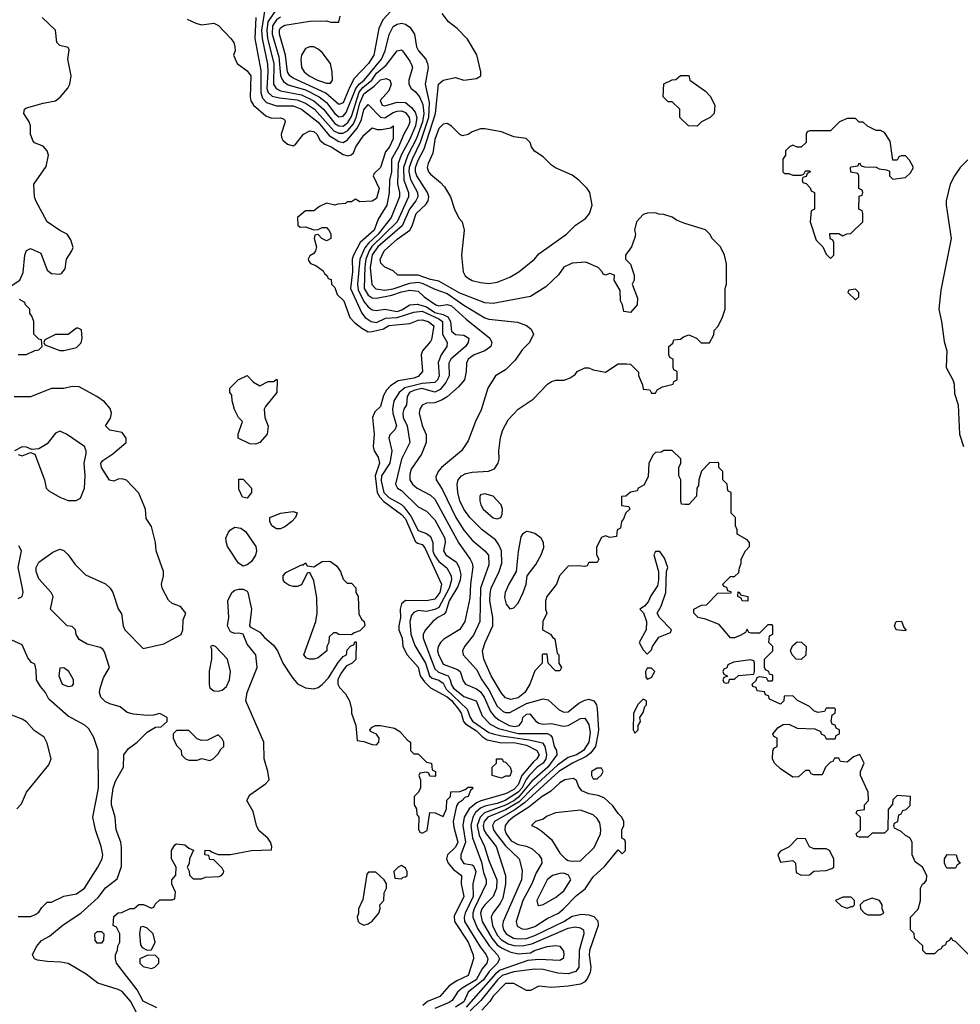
# Model space of a CAD drawing. Header units: inches. Extents: x 1793389 to 1900389, y 320802 to 470796.
# Tile 594 of 656: x 1884398 to 1888913, y 400412 to 405140. Entities that reach past the tile are written whole.
import ezdxf

# ---------------------------------------------------------------- set-up
doc = ezdxf.new("R2010")
doc.units = ezdxf.units.IN
doc.header["$MEASUREMENT"] = 0
doc.layers.add('B8480', color=7, linetype='Continuous')

msp = doc.modelspace()

# ---------------------------------------------------------------- linework, layer by layer
at = {"layer": 'B8480', "color": 2}
for points, elevation in [([(1885574.3, 405190), (1885558.1, 405090), (1885561.2, 405050), (1885587, 404927), (1885589.4, 404890), (1885583.7, 404810), (1885590.1, 404790.2), (1885610, 404772.4), (1885644.3, 404764.3), (1885730, 404755.3), (1885770, 404739.3), (1885812.3, 404710), (1885906.3, 404606.3), (1885930, 404594.5), (1885950, 404594.5), (1885972.8, 404607.2), (1885999.8, 404640.2), (1886013.1, 404670), (1886030, 404739.5), (1886050, 404783.6), (1886099.7, 404820.3), (1886130, 404851.7), (1886157.3, 404857.3), (1886174.8, 404850), (1886180.5, 404830), (1886170, 404799), (1886128.7, 404751.3), (1886138, 404730), (1886150, 404726.4), (1886210, 404744.2), (1886250, 404741.7), (1886279, 404719), (1886296.3, 404696.3), (1886304.5, 404670), (1886297.3, 404630), (1886270, 404566), (1886228.4, 404490), (1886214.5, 404450), (1886211.9, 404351.9), (1886221.5, 404310), (1886220.9, 404290), (1886181.5, 404190), (1886118.3, 404110), (1886072.3, 404067.7), (1886054.8, 404045.2), (1886030.9, 403990), (1886018.6, 403870), (1886022.2, 403842.2), (1886050, 403787), (1886070, 403760.9), (1886090, 403747.4), (1886110, 403743.1), (1886150, 403750.3), (1886210, 403739.3), (1886232.8, 403747.2), (1886270, 403770.3), (1886306.4, 403773.6), (1886330, 403768.1), (1886350, 403760.9), (1886390, 403734.3), (1886430, 403725.1), (1886453.4, 403713.4), (1886466, 403690), (1886470, 403644.9), (1886490, 403627.7), (1886530, 403624.9), (1886554.4, 403610), (1886550.5, 403590), (1886537.6, 403570), (1886467.2, 403510), (1886458, 403490), (1886458.7, 403430), (1886442.7, 403397.3), (1886415.5, 403364.5), (1886390, 403351.8), (1886328.9, 403368.9), (1886290, 403360.2), (1886269.6, 403350.4), (1886258, 403330), (1886254, 403290), (1886241.6, 403270), (1886236.4, 403250), (1886238.7, 403230), (1886257.4, 403190), (1886270.5, 403110), (1886230.3, 403029.8), (1886202, 402910), (1886211, 402890), (1886230, 402879.1), (1886310, 402801), (1886350, 402780.7), (1886390, 402738.4), (1886439, 402650), (1886440.3, 402630), (1886432.2, 402590), (1886443.8, 402570), (1886494.5, 402534.5), (1886508.2, 402508.2), (1886515.5, 402475.5), (1886512.3, 402450), (1886501, 402419), (1886460.2, 402350), (1886443.7, 402296.3), (1886434.7, 402285.3), (1886405.5, 402270), (1886380.5, 402250), (1886345.5, 402210), (1886334.4, 402190), (1886334.9, 402170), (1886390, 402023.7), (1886407.6, 402007.6), (1886454, 401990), (1886464.7, 401970), (1886470, 401945.3), (1886480.8, 401930), (1886510, 401905.5), (1886530, 401890.3), (1886588.8, 401868.8), (1886617.6, 401797.6), (1886656.5, 401756.5), (1886696.1, 401736.1), (1886790, 401711.6), (1886932, 401712), (1886945.1, 401705.1), (1886953.6, 401693.6), (1886963.2, 401650), (1886974, 401630), (1886977, 401610), (1886933.5, 401550), (1886857, 401483), (1886792.7, 401407.3), (1886770, 401389.3), (1886730, 401367.7), (1886629.1, 401330.9), (1886607.7, 401310), (1886594.5, 401270), (1886603.4, 401223.4), (1886629.2, 401170), (1886650, 401102), (1886688.4, 401010), (1886686.2, 400970), (1886670.3, 400930), (1886630, 400889.6), (1886616.5, 400870), (1886610.2, 400850), (1886618.2, 400810), (1886663.5, 400730), (1886690, 400697.2), (1886710, 400682.9), (1886750, 400663.6), (1886790, 400653.8), (1886850, 400658.7), (1886869.4, 400670), (1886930, 400690.2), (1886970, 400694), (1886990.4, 400690.4), (1887007.5, 400667.5), (1887010.6, 400650), (1887007.3, 400632.7), (1886990, 400622), (1886890, 400626.4), (1886837.2, 400622.8), (1886703.9, 400576.1), (1886681.3, 400558.7), (1886541.7, 400398.3)], 218), ([(1885630.4, 405190), (1885589.6, 405130.4), (1885583.9, 405090), (1885587.5, 405050), (1885617.8, 404930), (1885616.1, 404830), (1885629.4, 404809.4), (1885650, 404798.6), (1885750, 404778.7), (1885810, 404750.2), (1885855.8, 404710), (1885910, 404641.2), (1885930, 404630.2), (1885950, 404629.3), (1885972.9, 404647.1), (1885990, 404675.8), (1886027.6, 404792.4), (1886045.6, 404814.4), (1886087.4, 404850), (1886110, 404882.8), (1886157.7, 404922.3), (1886210, 404991), (1886230, 404994.8), (1886234.8, 404990), (1886270, 404941), (1886279.9, 404919.9), (1886283, 404910), (1886266.4, 404850), (1886265.5, 404830), (1886277.3, 404810), (1886295.9, 404795.9), (1886317.4, 404770), (1886332.2, 404732.2), (1886337, 404690), (1886330.7, 404650), (1886301.9, 404570), (1886260.6, 404490), (1886240.1, 404430), (1886242.5, 404370), (1886264.2, 404310), (1886264.2, 404290), (1886210.1, 404169.9), (1886088.6, 404051.4), (1886075, 404030), (1886059.2, 403990), (1886053.8, 403953.9), (1886051.1, 403850), (1886070, 403817.4), (1886090, 403804.9), (1886110, 403803.6), (1886183.5, 403816.5), (1886230, 403833.4), (1886270, 403841.5), (1886310, 403837.1), (1886339.1, 403810), (1886396, 403770), (1886410, 403766), (1886450, 403772.7), (1886470, 403766), (1886541.5, 403701.5), (1886654.8, 403610), (1886664, 403590), (1886658.8, 403570), (1886653.8, 403566.2), (1886630.3, 403549.7), (1886578.8, 403530), (1886550.7, 403510), (1886542, 403490), (1886541.6, 403450), (1886532.4, 403410), (1886503.6, 403376.4), (1886450.2, 403329.8), (1886425.3, 403314.7), (1886390, 403300.5), (1886350, 403299.3), (1886330.4, 403289.6), (1886319.3, 403270), (1886314.9, 403250), (1886330, 403192), (1886348.2, 403148.2), (1886348.2, 403110), (1886326.4, 403053.6), (1886277.7, 402982.3), (1886270, 402958), (1886270.4, 402930), (1886283.8, 402910), (1886305.5, 402890), (1886370, 402857.6), (1886390, 402837.1), (1886505.8, 402625.8), (1886560.5, 402550), (1886570.5, 402530), (1886572.5, 402512.5), (1886561.1, 402430), (1886558, 402362), (1886534.4, 402250), (1886510, 402212.3), (1886434.2, 402165.8), (1886417.3, 402150), (1886406, 402130), (1886403.7, 402110), (1886408.5, 402091.5), (1886430, 402044.9), (1886500.2, 402020.2), (1886512.2, 402010), (1886526, 401966), (1886537.3, 401950), (1886590, 401927.6), (1886610, 401911.7), (1886626.7, 401886.7), (1886658.3, 401818.3), (1886675.3, 401795.3), (1886697.5, 401777.5), (1886748.2, 401750), (1886774.3, 401745.7), (1886795.1, 401750), (1886809.5, 401770), (1886812.7, 401790), (1886830, 401804.9), (1886847.1, 401807.1), (1886873.5, 401773.5), (1886890, 401762.4), (1886910, 401758), (1886950, 401760.3), (1887006.9, 401746.9), (1887030, 401750.3), (1887090, 401784.4), (1887110, 401785.5), (1887130, 401756), (1887135.6, 401715.6), (1887130.2, 401670), (1887103.6, 401630), (1887070.4, 401610), (1887030, 401596.8), (1886979.6, 401560.4), (1886864.7, 401455.3), (1886795.3, 401384.7), (1886730, 401345.8), (1886645.3, 401310), (1886627.1, 401290), (1886622.2, 401270), (1886625.2, 401250), (1886636.5, 401230), (1886685.3, 401170), (1886730.4, 401030), (1886730.3, 400990), (1886717.6, 400922.4), (1886704.5, 400895.5), (1886668.5, 400850), (1886661.1, 400830), (1886667.2, 400790), (1886690, 400744.6), (1886710, 400721.3), (1886742.1, 400702.1), (1886770, 400693.7), (1886810, 400692.7), (1886856.9, 400703.1), (1887030, 400777.3), (1887063.7, 400783.7), (1887090, 400779.3), (1887104, 400770), (1887106.7, 400750), (1887083.2, 400670), (1887081.3, 400590), (1887067.3, 400570), (1887030, 400559.1), (1886980.9, 400560.9), (1886910, 400579.1), (1886870, 400581.5), (1886770, 400567.9), (1886714, 400550), (1886691.2, 400530), (1886612.2, 400430), (1886559.6, 400380.4)], 222), ([(1884338, 403850), (1884398, 403890), (1884413.6, 403926.4), (1884422, 404010), (1884430, 404032), (1884450, 404042), (1884498.8, 404018.8), (1884530, 403938), (1884550, 403921), (1884590, 403918), (1884599, 403921), (1884616.4, 403943.6), (1884622, 403990), (1884648, 404030), (1884653.6, 404046.4), (1884643.1, 404083.1), (1884626, 404110), (1884590, 404128), (1884528.9, 404168.9), (1884475.3, 404270), (1884468, 404290), (1884466, 404350), (1884524.7, 404435.3), (1884535.1, 404490), (1884529.2, 404510), (1884510, 404532.7), (1884469.2, 404549.2), (1884460.2, 404560.2), (1884448.7, 404590), (1884449.3, 404630), (1884442.7, 404650), (1884417.2, 404690), (1884421.2, 404710), (1884430, 404716.3), (1884510, 404739.1), (1884570, 404750.7), (1884591.7, 404768.3), (1884628.9, 404811.1), (1884638, 404830), (1884644, 404870), (1884628.7, 404950), (1884634.6, 404994.6), (1884630, 405006), (1884590, 405015.3), (1884575.3, 405030), (1884569, 405090), (1884506, 405150)], 210), ([(1885531.2, 405151.2), (1885525.7, 405050), (1885555.6, 404895.6), (1885556, 404790), (1885563.4, 404763.4), (1885582.7, 404742.7), (1885630, 404726), (1885710, 404725.8), (1885750.4, 404710), (1885830, 404647.7), (1885883.2, 404583.2), (1885930, 404555.2), (1885950, 404550.2), (1885970, 404561.1), (1886019, 404621), (1886038.5, 404661.5), (1886050, 404707.3), (1886070, 404732.4), (1886130, 404672.7), (1886150, 404669.2), (1886190, 404694.5), (1886210, 404701.5), (1886230, 404701.6), (1886250, 404693.6), (1886268, 404670), (1886270.2, 404650), (1886263.9, 404630), (1886241.2, 404590), (1886216.8, 404530), (1886182.9, 404470), (1886182.8, 404410), (1886173.6, 404370), (1886172.1, 404308), (1886160.2, 404250), (1886118.2, 404181.8), (1886098.6, 404130), (1886031.4, 404070), (1886000.7, 404010), (1885994.2, 403990), (1885995.6, 403930), (1885985.2, 403850), (1886039.5, 403730), (1886056.4, 403710), (1886084.9, 403690), (1886110, 403686.4), (1886153.1, 403706.9), (1886210, 403710.1), (1886290, 403736.3), (1886330, 403740.9), (1886410, 403703.2), (1886426.9, 403690), (1886428, 403630), (1886450.4, 403590), (1886448.5, 403570), (1886420.3, 403530), (1886405.9, 403494.1), (1886411.3, 403430), (1886402.6, 403410), (1886390, 403398.3), (1886330, 403393.8), (1886247, 403373), (1886219.5, 403350), (1886193.1, 403310), (1886187.1, 403270), (1886189.1, 403250), (1886206.3, 403190), (1886198.7, 403170), (1886173.9, 403146.1), (1886169.3, 403130.7), (1886183.6, 403070), (1886173.8, 403010), (1886134.2, 402950), (1886133.6, 402926.4), (1886145.5, 402870), (1886170, 402846), (1886230, 402812.6), (1886241.3, 402801.3), (1886276, 402756), (1886310, 402687.6), (1886350, 402672.4), (1886370, 402658), (1886381.5, 402630), (1886380.6, 402590), (1886387.1, 402570), (1886410, 402538.3), (1886448.3, 402508.3), (1886469.1, 402469.1), (1886471.3, 402450), (1886459.8, 402410), (1886410, 402318), (1886390, 402307.8), (1886350, 402298.3), (1886310, 402302.7), (1886290, 402294), (1886279.1, 402280.9), (1886270.4, 402249.6), (1886276.1, 402190), (1886295.2, 402135.2), (1886345.2, 402050), (1886364.9, 401990), (1886378, 401978), (1886410, 401968.8), (1886430, 401954.4), (1886445.1, 401925.1), (1886546.2, 401830), (1886559.7, 401790), (1886571.9, 401771.9), (1886650, 401717.6), (1886670.1, 401710.1), (1886710, 401700.5), (1886842.7, 401682.7), (1886907.7, 401667.7), (1886919, 401650), (1886926, 401610), (1886923.5, 401590), (1886910.2, 401570), (1886881.3, 401550), (1886843.5, 401510), (1886828.7, 401491.3), (1886807.5, 401450), (1886790, 401429.9), (1886728.7, 401390), (1886690, 401375.8), (1886630, 401362.9), (1886610, 401353.5), (1886586.6, 401333.4), (1886572.9, 401310), (1886563.2, 401270), (1886571, 401211), (1886614.3, 401094.3), (1886624.2, 401044.2), (1886636.3, 401010), (1886636.3, 400990), (1886579.7, 400870), (1886572.9, 400850), (1886572.3, 400830), (1886596.1, 400776.1), (1886652, 400692), (1886692, 400650), (1886700.3, 400630), (1886692, 400610), (1886650.7, 400569.3), (1886624.7, 400530), (1886550.3, 400470), (1886530, 400424.2), (1886490, 400398.2)], 214), ([(1885650, 405151.9), (1885630, 405139.3), (1885611.8, 405110), (1885610.1, 405070), (1885641.9, 404961.9), (1885650, 404871.3), (1885655.3, 404855.3), (1885663.4, 404843.4), (1885686.8, 404826.8), (1885770, 404802.5), (1885836, 404770), (1885870, 404742), (1885910, 404690.3), (1885930, 404674.3), (1885950, 404676), (1885965.6, 404694.4), (1886011.2, 404808.8), (1886028.4, 404831.6), (1886051.8, 404850), (1886134.6, 404950), (1886151.7, 404990), (1886170.8, 405069.2), (1886190, 405108), (1886210, 405119.3), (1886230, 405123.8), (1886250, 405119.3), (1886270, 405104.9), (1886292.2, 405070), (1886302.6, 405010), (1886312.4, 404990), (1886347, 404950), (1886355.8, 404930), (1886358.4, 404910), (1886344.9, 404830), (1886363.1, 404743.1), (1886360.1, 404670), (1886320.8, 404550), (1886281.2, 404470), (1886267.3, 404430), (1886265.1, 404410), (1886273.4, 404373.4), (1886307.9, 404310), (1886309.1, 404290), (1886299.6, 404270), (1886269.3, 404230), (1886233.8, 404150), (1886117.5, 404050), (1886090, 404011), (1886080.9, 403950), (1886088.5, 403868.5), (1886107.1, 403847.1), (1886150, 403842), (1886190, 403848.1), (1886270, 403875.1), (1886310, 403879.8), (1886330, 403875.3), (1886390, 403846.7), (1886450, 403824.7), (1886530, 403769.1), (1886630, 403708.5), (1886650, 403701.3), (1886787.1, 403687.1), (1886830, 403670.8), (1886853.7, 403653.7), (1886864.7, 403630), (1886844.7, 403590), (1886810, 403555.3), (1886775.5, 403504.5), (1886730, 403458), (1886682, 403430), (1886644.7, 403370), (1886613.7, 403266.3), (1886586, 403210), (1886550, 403118), (1886518, 403070), (1886422.8, 402990), (1886406.8, 402970), (1886395.3, 402944.7), (1886397.3, 402930), (1886425.4, 402885.4), (1886491.7, 402750), (1886530, 402688), (1886570, 402640.5), (1886630.3, 402590.3), (1886648.6, 402568.6), (1886650, 402522), (1886609.1, 402410), (1886607, 402250), (1886575.9, 402184.1), (1886533.4, 402130), (1886522.8, 402110), (1886526.8, 402090), (1886590, 402020.5), (1886616.9, 401970), (1886650, 401922.4), (1886690, 401844.4), (1886718.2, 401818.2), (1886730, 401812.9), (1886750, 401812.9), (1886830, 401856.5), (1886910, 401879.5), (1886934, 401874), (1886986.7, 401826.7), (1887010, 401814.4), (1887030, 401816.4), (1887082.2, 401857.8), (1887110, 401872.4), (1887130, 401877.1), (1887153.4, 401870), (1887166, 401850), (1887170.3, 401830.3), (1887175.8, 401730), (1887173.1, 401706.9), (1887162.4, 401650), (1887140, 401620), (1887117.9, 401602.1), (1887052, 401570), (1886985.5, 401530), (1886821.2, 401378.9), (1886774.3, 401345.7), (1886677.6, 401290), (1886667.2, 401270), (1886671.6, 401250), (1886684.4, 401230), (1886730, 401172.7), (1886795.5, 401110), (1886810, 401054), (1886806.7, 401010), (1886718, 400810), (1886716, 400790), (1886720.9, 400770), (1886733.7, 400750), (1886767.7, 400730), (1886790, 400725.8), (1886830, 400728.5), (1886870, 400741.8), (1887009.6, 400810), (1887050, 400834.9), (1887094.9, 400845.1), (1887130, 400842), (1887153.6, 400833.6), (1887172.4, 400812.4), (1887174.3, 400790), (1887133.7, 400670), (1887132.1, 400647.9), (1887139, 400590), (1887135.6, 400564.4), (1887123.2, 400536.8), (1887110, 400520.7), (1887090, 400509.5), (1887030, 400499.5), (1886950, 400492.7), (1886890, 400499), (1886850, 400478), (1886830, 400478), (1886770, 400512.3), (1886730, 400511.5), (1886670, 400451.1), (1886654.3, 400425.7), (1886615.8, 400384.2)], 226), ([(1886178.7, 405181.3), (1886140.4, 405139.6), (1886122.4, 405097.6), (1886097.6, 404970), (1886072.6, 404930), (1886003.1, 404856.9), (1885981.9, 404818.1), (1885950, 404740.4), (1885930, 404732.2), (1885867.1, 404787.1), (1885710, 404858.5), (1885694.9, 404870), (1885682.8, 404890), (1885673.6, 404970), (1885644.7, 405070), (1885644.4, 405090), (1885650, 405100.7), (1885670, 405113.7), (1885790, 405133.6), (1885870, 405134), (1885891.3, 405128.7), (1885930, 405128), (1885936.9, 405156.9)], 230), ([(1888954, 400650), (1888890, 400714), (1888878, 400718), (1888871.6, 400731.6), (1888866, 400730), (1888862, 400718), (1888846, 400710), (1888842, 400698), (1888826, 400690), (1888822, 400678), (1888807.3, 400672.7), (1888790, 400654), (1888750, 400654), (1888734, 400670), (1888732.7, 400692.7), (1888694, 400730), (1888691.3, 400751.3), (1888674, 400770), (1888674, 400830), (1888711.6, 400868.4), (1888722, 400910), (1888722, 400970), (1888731.6, 400988.4), (1888743.6, 400996.4), (1888751.3, 401008.7), (1888752, 401030), (1888731.3, 401070), (1888696.9, 401096.9), (1888682, 401130), (1888682, 401190), (1888671.3, 401211.3), (1888650, 401222), (1888630, 401242), (1888598, 401258), (1888594, 401270), (1888598, 401282), (1888614, 401290), (1888618, 401322), (1888630, 401326), (1888638, 401342), (1888652.7, 401347.3), (1888672.7, 401367.3), (1888674, 401410), (1888610, 401414), (1888590, 401394), (1888587.3, 401372.7), (1888567.3, 401347.3), (1888566, 401250), (1888550, 401234), (1888490, 401234), (1888470, 401214), (1888430, 401214), (1888418, 401218), (1888414, 401230), (1888434, 401250), (1888434, 401310), (1888414, 401330), (1888418, 401342), (1888452.7, 401347.3), (1888454, 401370), (1888472, 401390), (1888471.3, 401430), (1888434, 401510), (1888434, 401530), (1888451.3, 401570), (1888431.1, 401611.1), (1888400.2, 401599.8), (1888370, 401574), (1888338, 401578), (1888330, 401594), (1888310, 401594), (1888302, 401578), (1888290, 401574), (1888266, 401550), (1888250, 401514), (1888210, 401514), (1888198, 401518), (1888190, 401534), (1888170, 401534), (1888136.4, 401503.6), (1888110, 401502), (1888050, 401542), (1888022, 401570), (1888012, 401590), (1888012.7, 401627.3), (1888018, 401642), (1888034, 401650), (1888034, 401690), (1888018, 401698), (1888014, 401710), (1888039.6, 401740.4), (1888063.6, 401756.4), (1888090, 401758), (1888130, 401738), (1888215.3, 401735.3), (1888242, 401722), (1888246, 401710), (1888262, 401702), (1888270, 401686), (1888312.7, 401687.3), (1888318, 401702), (1888334, 401710), (1888334, 401730), (1888318, 401738), (1888312.7, 401752.7), (1888298, 401758), (1888294, 401770), (1888298, 401802), (1888312, 401810), (1888314, 401830), (1888310, 401834), (1888270, 401834), (1888262, 401818), (1888230, 401814), (1888210, 401822), (1888190, 401842), (1888131.6, 401871.6), (1888110, 401894), (1888068.4, 401891.6), (1888066, 401870), (1888050, 401854), (1887998, 401878), (1887992.7, 401892.7), (1887978, 401898), (1887972.7, 401912.7), (1887938, 401918), (1887932.7, 401932.7), (1887918, 401938), (1887914, 401950), (1887932.7, 401967.3), (1887938, 401982), (1887950, 401986), (1887982, 401982), (1887990, 401966), (1888010, 401966), (1888014, 401970), (1888012.7, 401992.7), (1887998, 401998), (1887994, 402010), (1887978, 402018), (1887974, 402030), (1887974, 402070), (1888014, 402110), (1888014, 402130), (1887994, 402150), (1887998, 402182), (1888014, 402190), (1888014, 402230), (1888010, 402234), (1887990, 402234), (1887950, 402194), (1887910, 402194), (1887898, 402198), (1887890, 402214), (1887882, 402198), (1887856.4, 402183.6), (1887830, 402172), (1887810, 402172), (1887755.3, 402235.3), (1887690, 402262), (1887654, 402270), (1887634, 402290), (1887634, 402310), (1887670, 402328), (1887694, 402330), (1887750, 402386), (1887812.7, 402387.3), (1887812.7, 402392.7), (1887798, 402398), (1887792.7, 402412.7), (1887778, 402418), (1887774, 402430), (1887810, 402466), (1887830, 402466), (1887850, 402486), (1887852.7, 402507.3), (1887862, 402530), (1887862, 402550), (1887882, 402590), (1887902, 402610), (1887902, 402630), (1887890, 402642), (1887842, 402670), (1887842, 402690), (1887834, 402710), (1887834, 402750), (1887814, 402770), (1887814, 402870), (1887798, 402878), (1887794, 402910), (1887774, 402930), (1887774, 402970), (1887754, 402990), (1887754, 403010), (1887750, 403014), (1887710, 403012), (1887670, 402972), (1887658, 402930), (1887656.4, 402903.6), (1887648, 402890), (1887647.3, 402852.7), (1887610, 402812), (1887590, 402812), (1887574, 402814), (1887572, 402830), (1887572, 402930), (1887562, 402950), (1887562, 402990), (1887572, 403010), (1887571.6, 403031.6), (1887530, 403072), (1887490, 403072), (1887476.4, 403063.6), (1887450, 403062), (1887438, 403050), (1887418, 403010), (1887414.6, 402945.4), (1887394.6, 402905.4), (1887366, 402890), (1887362, 402878), (1887330, 402872), (1887307.3, 402852.7), (1887286, 402850), (1887287.3, 402807.3), (1887322, 402802), (1887326, 402790), (1887307.3, 402772.7), (1887296.4, 402743.6), (1887286, 402730), (1887282, 402698), (1887266, 402690), (1887262, 402658), (1887230, 402654), (1887210, 402662), (1887190, 402654), (1887167.3, 402607.3), (1887166, 402570), (1887178, 402550), (1887170, 402534), (1887130, 402534), (1887122, 402518), (1887110, 402514), (1887078, 402518), (1887030, 402516), (1886989, 402470), (1886975.3, 402430), (1886928.7, 402370), (1886922, 402350), (1886922, 402310), (1886928, 402290), (1886908.7, 402250), (1886908, 402210), (1886946, 402190), (1886955.3, 402175.3), (1886967.3, 402167.3), (1886978, 402098), (1886986, 402090), (1886986, 402050), (1886998, 402030), (1886990, 402014), (1886970, 402014), (1886934, 402050), (1886930, 402094), (1886910, 402094), (1886906, 402090), (1886906, 402050), (1886870, 402014), (1886846, 401950), (1886822.9, 401910), (1886790, 401883.7), (1886755.5, 401875.5), (1886730, 401883), (1886710, 401905.5), (1886661.1, 401990), (1886626.4, 402070), (1886619.3, 402110), (1886632.4, 402150), (1886668.7, 402230), (1886668.8, 402270), (1886654.6, 402350), (1886655.8, 402384.2), (1886661.7, 402410), (1886699.5, 402490), (1886711.8, 402530), (1886710.3, 402590), (1886698.5, 402618.5), (1886681.7, 402641.7), (1886618, 402690), (1886559.3, 402750), (1886530.4, 402790), (1886510.4, 402830), (1886501.3, 402870), (1886498.4, 402910), (1886503, 402930), (1886518.8, 402950), (1886539.9, 402960.1), (1886570, 402967.6), (1886647.9, 402972.1), (1886676.3, 402983.7), (1886694.8, 403010), (1886698.8, 403030), (1886697.3, 403070), (1886705.8, 403134.2), (1886717.3, 403170), (1886742, 403218), (1886790, 403269), (1886862, 403318), (1886932, 403390), (1886950, 403402), (1886971.6, 403408.4), (1887011.1, 403408.9), (1887039.6, 403420.4), (1887063.6, 403436.4), (1887074, 403450), (1887110, 403468), (1887130, 403468), (1887150, 403458), (1887210, 403448), (1887270, 403488), (1887310, 403488), (1887330, 403486), (1887368, 403448), (1887368, 403432), (1887387.3, 403387.3), (1887390, 403366), (1887422, 403362), (1887430, 403346), (1887450, 403346), (1887458, 403362), (1887483.6, 403376.4), (1887534, 403390), (1887538, 403402), (1887554, 403410), (1887554, 403450), (1887538, 403458), (1887534, 403470), (1887534, 403510), (1887518, 403518), (1887514, 403530), (1887514, 403570), (1887532.7, 403587.3), (1887538, 403602), (1887570, 403606), (1887583.6, 403616.4), (1887610, 403626), (1887646, 403610), (1887668.4, 403588.4), (1887710, 403588), (1887730, 403626), (1887732, 403648), (1887750, 403666), (1887770, 403706), (1887784.7, 403750), (1887784.7, 403850), (1887791.3, 403870), (1887791.6, 403968.4), (1887782, 404010), (1887762, 404050), (1887722, 404090), (1887711.3, 404110), (1887690, 404131.3), (1887590, 404162), (1887550, 404178), (1887530, 404191.3), (1887490, 404204.7), (1887465.4, 404205.4), (1887450, 404212), (1887411.6, 404211.6), (1887390, 404204.7), (1887359, 404170), (1887348.7, 404130), (1887354, 404110), (1887350, 404094), (1887335.3, 404050), (1887306, 404010), (1887306, 403990), (1887330, 403966), (1887347.3, 403912.7), (1887348, 403890), (1887338, 403870), (1887363.1, 403803.1), (1887362, 403770), (1887330, 403734), (1887298, 403738), (1887292, 403770), (1887282, 403790), (1887279.6, 403839.6), (1887252, 403890), (1887252.7, 403912.7), (1887230, 403922), (1887210, 403914), (1887198, 403918), (1887194, 403930), (1887174, 403950), (1887116, 403976), (1887050, 403971.3), (1887010, 403951.3), (1886984.7, 403915.3), (1886923.2, 403856.8), (1886850, 403811), (1886670, 403777.1), (1886630, 403780.4), (1886510, 403826.5), (1886410, 403884.9), (1886370, 403891.8), (1886310, 403913.7), (1886212.7, 403912.7), (1886190, 403934), (1886150, 403952), (1886131.1, 403971.1), (1886128.4, 403988.4), (1886146.7, 404030), (1886210, 404086), (1886271, 404129), (1886282.3, 404150), (1886300.3, 404210), (1886347, 404253), (1886358.7, 404270), (1886361.7, 404290), (1886356, 404310), (1886303.9, 404390), (1886297.6, 404410), (1886298.4, 404430), (1886310, 404465.6), (1886339.5, 404520.5), (1886393.6, 404690), (1886408, 404830), (1886430, 404849), (1886490, 404862), (1886530, 404849), (1886590, 404858), (1886612, 404870), (1886612, 404890), (1886591.6, 404971.6), (1886547.1, 405047.1), (1886498, 405098), (1886456, 405130), (1886426, 405170)], 230), ([(1885202, 405142), (1885243.9, 405123.9), (1885270, 405116), (1885330, 405123.1), (1885339, 405119), (1885351.4, 405111.4), (1885410.5, 405050), (1885424.9, 405030), (1885430.8, 405010), (1885431.3, 404990), (1885424.7, 404970), (1885442, 404930), (1885490, 404894.8), (1885507.3, 404870), (1885504, 404770), (1885507.3, 404750), (1885520.7, 404730), (1885578.7, 404678.7), (1885606.7, 404666.7), (1885650, 404668), (1885664.5, 404664.5), (1885670, 404658), (1885672.2, 404650), (1885652.9, 404590), (1885654.4, 404574.4), (1885661, 404561), (1885682.8, 404542.7), (1885710, 404534.4), (1885720.5, 404539.5), (1885759.6, 404590), (1885790, 404606.7), (1885810, 404602.4), (1885823.8, 404590), (1885840.2, 404560.2), (1885862, 404542), (1885893, 404530), (1885950, 404492), (1885973.6, 404486.4), (1885989.6, 404490.3), (1885999.4, 404500.6), (1886012, 404530), (1886050, 404586), (1886090, 404621), (1886113.4, 404613.4), (1886132.8, 404612.8), (1886179.5, 404620.5), (1886191.3, 404630), (1886190, 404568.7), (1886172.2, 404530), (1886153.8, 404506.2), (1886130.3, 404429.7), (1886098.8, 404401.2), (1886094, 404390), (1886123, 404330), (1886110, 404282), (1886090, 404268.7), (1886030, 404266), (1886010, 404278), (1885990, 404266), (1885970, 404266), (1885962, 404258), (1885925.4, 404254.6), (1885910, 404248.7), (1885870, 404259), (1885836.9, 404243.1), (1885810, 404222), (1885770, 404222), (1885732, 404190), (1885732.7, 404152.7), (1885743.6, 404143.6), (1885770, 404146), (1885810, 404131.3), (1885830, 404132), (1885850, 404142), (1885870, 404142), (1885882, 404130), (1885891.1, 404111.1), (1885892, 404090), (1885870, 404078), (1885848.7, 404088.7), (1885830, 404108), (1885814, 404106), (1885812, 404090), (1885822, 404050), (1885818, 404030), (1885810, 404018), (1885790, 404006), (1885782, 403990), (1885783.6, 403983.6), (1885794, 403970), (1885819.8, 403959.8), (1885854.8, 403934.8), (1885861, 403921), (1885874, 403910), (1885878, 403898), (1885892.7, 403892.7), (1885894, 403870), (1885910, 403854), (1885921, 403821), (1885954, 403790), (1885982, 403710), (1886005.3, 403685.2), (1886039.4, 403659.4), (1886070, 403641.6), (1886090, 403642), (1886144.5, 403655.5), (1886170, 403671.3), (1886270, 403680.4), (1886310, 403696.4), (1886330, 403699.3), (1886358.8, 403690), (1886385.5, 403670), (1886374.9, 403605.1), (1886370, 403594), (1886331, 403550), (1886324.7, 403530), (1886330.7, 403450), (1886310, 403426.6), (1886290, 403418.7), (1886214.5, 403405.5), (1886178.3, 403381.7), (1886159.2, 403360.8), (1886144.4, 403335.6), (1886130, 403282), (1886102.8, 403257.2), (1886091.3, 403230), (1886098.8, 403150), (1886094.8, 403090), (1886098.8, 403070), (1886119, 403039), (1886124.6, 403010), (1886104.5, 402950), (1886114.2, 402870), (1886127.1, 402847.1), (1886146.5, 402826.5), (1886230, 402763.6), (1886250, 402743.6), (1886296.5, 402636.5), (1886306.9, 402626.9), (1886330, 402620.3), (1886343.2, 402603.2), (1886422, 402430), (1886414.4, 402390), (1886390, 402356.9), (1886350.2, 402349.8), (1886250, 402351.1), (1886230, 402334.5), (1886223.5, 402310), (1886225.2, 402270), (1886217, 402230), (1886218.4, 402210), (1886234, 402170), (1886237.4, 402130), (1886258.5, 402090), (1886310.2, 402030.2), (1886319.7, 401990), (1886340.3, 401960.3), (1886370, 401932.4), (1886450, 401888.2), (1886470, 401870.2), (1886504.7, 401830), (1886516.5, 401810), (1886528, 401770), (1886538.5, 401758.5), (1886590, 401724.7), (1886617.5, 401697.5), (1886642.3, 401682.3), (1886710, 401668.3), (1886770, 401668.4), (1886830, 401656.6), (1886880.3, 401630), (1886891.9, 401610), (1886880.9, 401590), (1886864.1, 401575.9), (1886809, 401511), (1886790, 401465.1), (1886770, 401443.4), (1886730, 401423.1), (1886610.8, 401389.2), (1886590, 401379.3), (1886554.9, 401350), (1886531.1, 401310), (1886524.7, 401270), (1886538.2, 401190), (1886515.4, 401130), (1886515.8, 401110), (1886530, 401087.9), (1886570, 401082), (1886577, 401077), (1886587.3, 401050), (1886572.3, 400990), (1886574, 400930), (1886536.9, 400850), (1886531.3, 400830), (1886533.6, 400810), (1886608, 400688), (1886636.5, 400650), (1886644.9, 400630), (1886639.6, 400610), (1886617.1, 400582.9), (1886589.1, 400530), (1886521.7, 400490), (1886499.5, 400470), (1886473.4, 400430), (1886460.1, 400419.9), (1886390, 400391.7)], 210), ([(1888950, 404466.8), (1888913.2, 404430), (1888885.2, 404390), (1888865.2, 404350), (1888845.2, 404270), (1888845.2, 404250), (1888869.3, 404089.3), (1888819.3, 403840.7), (1888809.4, 403750), (1888822.7, 403690), (1888835.5, 403595.5), (1888849.2, 403550), (1888845.2, 403470), (1888878, 403410), (1888883.7, 403390), (1888885.6, 403345.6), (1888902.7, 403290), (1888909.2, 403150), (1888929.2, 403090)], 230), ([(1884390, 403532), (1884430, 403532), (1884470, 403552), (1884490, 403554), (1884506, 403570), (1884502, 403602), (1884490, 403606), (1884466, 403630), (1884466, 403690), (1884456.4, 403716.4), (1884446, 403730), (1884446, 403750), (1884426, 403770), (1884422, 403782), (1884396.4, 403796.4)], 210), ([(1884959.6, 400370), (1884930, 400426.6), (1884890, 400473), (1884870, 400483.5), (1884773.5, 400513.5), (1884717.2, 400557.3), (1884630, 400607.3), (1884594.9, 400614.9), (1884530, 400616.9), (1884483.6, 400623.6), (1884469.2, 400630), (1884459.3, 400650), (1884478, 400690), (1884501.7, 400718.3), (1884540.1, 400739.9), (1884606, 400794), (1884690.8, 400849.2), (1884774.9, 400925.1), (1884810, 400970.7), (1884864.8, 401015.2), (1884886, 401074), (1884885.6, 401165.6), (1884882.9, 401190), (1884860.5, 401250), (1884855.6, 401310), (1884837.6, 401370), (1884838, 401390), (1884846.6, 401450), (1884856.9, 401483.1), (1884896, 401550), (1884897.2, 401610), (1884919.3, 401640.7), (1884962, 401670), (1885010, 401718), (1885050, 401742), (1885076.4, 401743.6), (1885106, 401770), (1885106, 401790), (1885070, 401808), (1885039.8, 401800.2), (1885010, 401799), (1884944.7, 401804.7), (1884913.2, 401813.2), (1884880.2, 401840.2), (1884830, 401854.5), (1884810, 401865.1), (1884787.4, 401887.4), (1884780.5, 401910), (1884783.6, 401930), (1884800.5, 401979.5), (1884829, 402030), (1884805.2, 402105.2), (1884797.2, 402117.2), (1884784.7, 402124.7), (1884722, 402142), (1884683.1, 402163.1), (1884668.4, 402188.4), (1884666, 402210), (1884650, 402226), (1884626, 402230), (1884546, 402310), (1884559, 402370), (1884549.3, 402389.3), (1884490, 402455.3), (1884476, 402490), (1884476, 402510), (1884490, 402534.8), (1884556.5, 402583.5), (1884590, 402598), (1884610, 402591), (1884630, 402570.7), (1884663.4, 402523.4), (1884714, 402474), (1884810, 402430.8), (1884831.3, 402410), (1884844.7, 402390), (1884870.9, 402310.9), (1884887.1, 402287.1), (1884894.8, 402230), (1884902.8, 402210), (1884990, 402121), (1885090, 402142.8), (1885172, 402188), (1885180.9, 402210), (1885182.5, 402257.5), (1885195.3, 402290), (1885170, 402322), (1885130, 402337.2), (1885111.9, 402351.9), (1885081.2, 402410), (1885079, 402430), (1885088.7, 402470), (1885088.7, 402490), (1885053.2, 402590), (1885049, 402630), (1885030, 402706), (1885005.2, 402745.2), (1885002, 402790), (1884970, 402866), (1884910, 402928.7), (1884890, 402935.3), (1884870, 402934), (1884850, 402924), (1884829.4, 402929.4), (1884789.6, 402990), (1884787, 403010), (1884797.2, 403022.8), (1884845.4, 403054.6), (1884908, 403110), (1884908, 403130), (1884890, 403158), (1884830, 403169.2), (1884809.6, 403189.6), (1884834, 403226), (1884839, 403250), (1884832.5, 403272.5), (1884804.7, 403304.7), (1884768, 403330), (1884683.6, 403376.4), (1884650, 403378), (1884610, 403369), (1884550, 403369), (1884450, 403328.7), (1884371.6, 403328.4)], 210), ([(1884390, 403052), (1884410, 403046), (1884450, 403062), (1884470, 403054), (1884516, 402930), (1884524.7, 402890), (1884538, 402878), (1884590, 402846.8), (1884630, 402831.3), (1884668.4, 402831.6), (1884690, 402842), (1884709.3, 402890.7), (1884712, 402950), (1884707.6, 403010), (1884717.5, 403057.5), (1884717.2, 403070), (1884708.7, 403090), (1884622, 403150), (1884590, 403164), (1884570, 403155.3), (1884530, 403104), (1884490, 403079), (1884456.4, 403076.4), (1884430, 403088), (1884410, 403088.7), (1884372, 403070)], 214), ([(1884390, 402360.5), (1884409.5, 402370.5), (1884413.6, 402390), (1884411.5, 402410), (1884389.6, 402510), (1884406, 402590), (1884393.3, 402613.3)], 214), ([(1885055.5, 400395.5), (1884990, 400427), (1884961, 400481), (1884862, 400610), (1884858, 400630), (1884858, 400650), (1884867.3, 400672.7), (1884868.4, 400691.6), (1884878, 400710), (1884878, 400750), (1884862, 400782), (1884846, 400790), (1884850, 400834), (1884870, 400852), (1884887.3, 400852.7), (1884928.4, 400871.6), (1884947.3, 400872.7), (1884970, 400892), (1884991.6, 400891.6), (1885030, 400874), (1885042, 400878), (1885047.3, 400892.7), (1885070, 400914), (1885130, 400914), (1885142, 400918), (1885146, 400950), (1885128.4, 400988.4), (1885128, 401010), (1885147.3, 401032.7), (1885148, 401070), (1885126, 401110), (1885126, 401150), (1885142, 401178), (1885150, 401182), (1885190, 401178), (1885210, 401162), (1885232.7, 401152.7), (1885212, 401110), (1885211.6, 401088.4), (1885202, 401070), (1885211.6, 401051.6), (1885212.7, 401032.7), (1885230, 401014), (1885270, 401014), (1885290, 401022), (1885354.6, 401025.4), (1885366, 401030), (1885376.4, 401043.6), (1885378, 401050), (1885370, 401066), (1885330, 401106), (1885310, 401108), (1885306, 401126), (1885286, 401130), (1885288, 401152), (1885310, 401151.3), (1885322, 401142), (1885350, 401132), (1885410, 401132), (1885510, 401151), (1885606, 401154), (1885608, 401170), (1885602, 401190), (1885588.7, 401210), (1885546.3, 401246.3), (1885534, 401270), (1885518.6, 401338.6), (1885488.7, 401390), (1885502, 401418), (1885578, 401470), (1885595.3, 401490), (1885589.4, 401530), (1885571.8, 401590), (1885569.4, 401670), (1885483.7, 401870), (1885489.4, 401910), (1885538, 402030), (1885532, 402090), (1885490, 402141.2), (1885470, 402188.7), (1885450, 402194), (1885430, 402193.2), (1885410, 402201.2), (1885396, 402230), (1885400.9, 402270), (1885397.2, 402350), (1885415.3, 402390), (1885430, 402401), (1885450, 402406), (1885470, 402406), (1885490, 402396), (1885493.4, 402390), (1885510.4, 402310), (1885501, 402230), (1885504, 402224), (1885550, 402198.8), (1885572.8, 402172.8), (1885616.7, 402136.7), (1885636, 402110), (1885661, 402050), (1885704.5, 401984.5), (1885730.9, 401950.9), (1885770, 401931), (1885810, 401926.8), (1885830, 401933.4), (1885850, 401947.3), (1885880.1, 401979.9), (1885926.3, 402053.7), (1885950, 402082), (1885966, 402090), (1885970, 402114), (1885987.3, 402132.7), (1886002, 402138), (1886007.3, 402152.7), (1886012.7, 402152.7), (1886011.6, 402068.4), (1885994, 402050), (1885964.5, 402035.5), (1885939.3, 402000.7), (1885924.9, 401970), (1885925.5, 401950), (1885933.5, 401933.5), (1885962.5, 401902.5), (1885981, 401870), (1885991, 401830), (1885991.3, 401810), (1886011.3, 401750), (1886018, 401678), (1886050, 401674), (1886090, 401658.8), (1886110, 401658), (1886122, 401670), (1886124, 401690), (1886110, 401708.7), (1886082, 401722), (1886078, 401730), (1886090, 401742), (1886106, 401750), (1886129.3, 401750.7), (1886197.3, 401737.3), (1886222, 401722), (1886259.6, 401679.6), (1886274, 401670), (1886274, 401630), (1886290, 401614), (1886310, 401614), (1886350, 401574), (1886374, 401570), (1886378, 401538), (1886394, 401530), (1886394, 401510), (1886390, 401506), (1886367.3, 401507.3), (1886362, 401522), (1886350, 401526), (1886318, 401522), (1886314, 401510), (1886322, 401490), (1886322, 401450), (1886311.3, 401428.7), (1886292, 401410), (1886292, 401370), (1886302, 401350), (1886303.6, 401323.6), (1886314, 401310), (1886312.7, 401252.7), (1886318, 401238), (1886330, 401234), (1886354, 401246), (1886367.3, 401332.7), (1886391.6, 401331.6), (1886430, 401314), (1886446, 401350), (1886448, 401392), (1886466, 401410), (1886467.3, 401432.7), (1886510, 401434), (1886536.4, 401443.6), (1886550, 401454), (1886570, 401454), (1886574, 401450), (1886562, 401438), (1886551, 401410), (1886534.4, 401405.6), (1886522, 401390), (1886502, 401378), (1886494.8, 401365.2), (1886479.1, 401290), (1886482, 401262), (1886500.4, 401190), (1886490, 401166.6), (1886450.8, 401130), (1886446, 401110), (1886454, 401090), (1886479.5, 401059.5), (1886518.8, 401030), (1886517.1, 400990), (1886530.3, 400930), (1886484.2, 400835.8), (1886484.9, 400810), (1886550.3, 400710), (1886574.4, 400650), (1886576.3, 400630), (1886550.4, 400550), (1886495.8, 400524.2), (1886459.9, 400500.1), (1886414.8, 400450), (1886354.9, 400425.1), (1886333.1, 400406.9)], 206), ([(1884390, 400834), (1884450, 400834), (1884470, 400842), (1884490, 400854), (1884503.1, 400876.9), (1884530, 400902), (1884550, 400902), (1884608.9, 400931.1), (1884670, 400942.8), (1884708.7, 400970), (1884772.7, 401070), (1884793.2, 401110), (1884796, 401130), (1884789.3, 401170), (1884761.2, 401250), (1884749.3, 401310), (1884775.6, 401450), (1884774.5, 401630), (1884753.8, 401693.8), (1884730, 401734), (1884710, 401753.2), (1884630, 401796), (1884537.5, 401877.5), (1884521.2, 401910), (1884497.5, 401937.5), (1884479, 401970), (1884477.2, 402017.2), (1884470, 402046), (1884454, 402054), (1884436.5, 402076.5), (1884410, 402138), (1884360.2, 402160.2)], 214), ([(1884384, 401350), (1884405.6, 401374.4), (1884430, 401431.3), (1884538, 401562), (1884548.7, 401590), (1884530, 401666), (1884514.8, 401694.8), (1884466.6, 401726.6), (1884430, 401768.7), (1884410, 401782), (1884360.4, 401800.4)], 218)]:
    msp.add_lwpolyline(points, dxfattribs=dict(at, elevation=elevation))
for points, elevation in [([(1885810, 405009), (1885790, 405009), (1885770, 405002), (1885751, 404970), (1885747.3, 404950), (1885750.7, 404910), (1885763, 404890), (1885787.7, 404870), (1885826.8, 404850), (1885870, 404835.5), (1885890, 404836), (1885899.3, 404850), (1885898, 404890), (1885889, 404930), (1885850, 404982), (1885830, 404999)], 234), ([(1887650, 404628.7), (1887608, 404630), (1887566, 404670), (1887566, 404710), (1887530, 404746), (1887510, 404746), (1887486, 404770), (1887490, 404832), (1887530, 404852), (1887547.3, 404852.7), (1887570, 404872), (1887610, 404872), (1887614, 404850), (1887690, 404796), (1887712.8, 404772.8), (1887734.8, 404730), (1887731.3, 404690), (1887712, 404670), (1887671.1, 404648.9)], 230), ([(1886450, 404642), (1886430, 404639), (1886410, 404617.2), (1886390, 404564), (1886381.1, 404498.9), (1886358, 404450), (1886354, 404430), (1886360.7, 404410), (1886370, 404398.8), (1886418.5, 404358.5), (1886436.8, 404336.8), (1886466, 404290), (1886484.7, 404230), (1886506.4, 404186.4), (1886522, 404170), (1886531, 404130), (1886518, 404010), (1886526, 403930), (1886536, 403910), (1886550, 403898.8), (1886570, 403887.7), (1886610, 403877.3), (1886650, 403873.4), (1886690, 403879.1), (1886710, 403887.3), (1886750, 403904), (1886794, 403930), (1886869.5, 403990.5), (1886890, 404016), (1887022, 404110), (1887066.3, 404153.7), (1887114, 404186), (1887132.7, 404210), (1887145.2, 404250), (1887134, 404310), (1887122, 404330), (1887082, 404370), (1887050, 404394), (1886970, 404428.7), (1886950, 404442), (1886910, 404482), (1886869.3, 404509.3), (1886855.3, 404530), (1886848.7, 404550), (1886829.1, 404569.1), (1886770, 404577.2), (1886710, 404601.2), (1886630, 404615.3), (1886610, 404615.3), (1886570, 404602), (1886550, 404588.7), (1886523.1, 404583.1), (1886510, 404588), (1886470, 404628.7)], 234), ([(1888410, 404666), (1888370, 404666), (1888334, 404650), (1888290, 404606), (1888190, 404606), (1888178, 404602), (1888174, 404590), (1888174, 404550), (1888150, 404528), (1888130, 404528), (1888110, 404538), (1888094, 404530), (1888074, 404510), (1888074, 404490), (1888062, 404470), (1888062, 404410), (1888070, 404402), (1888090, 404402), (1888110, 404394), (1888150, 404394), (1888162, 404398), (1888170, 404414), (1888190, 404414), (1888194, 404410), (1888178, 404402), (1888172.7, 404387.3), (1888158, 404382), (1888154, 404370), (1888158, 404358), (1888172.7, 404352.7), (1888192.7, 404332.7), (1888198, 404318), (1888214, 404310), (1888214, 404230), (1888198, 404222), (1888192, 404170), (1888222, 404082), (1888254, 404050), (1888270, 404014), (1888290, 403994), (1888306, 404010), (1888306, 404070), (1888302, 404082), (1888288.4, 404088.4), (1888287.3, 404112.7), (1888330, 404114), (1888350, 404102), (1888368.4, 404111.6), (1888387.3, 404112.7), (1888446, 404170), (1888446, 404210), (1888442, 404222), (1888426, 404230), (1888428, 404292), (1888442, 404298), (1888446, 404310), (1888442, 404322), (1888426, 404330), (1888426, 404390), (1888422, 404402), (1888387.3, 404407.3), (1888386, 404430), (1888390, 404434), (1888422, 404438), (1888430, 404452), (1888438, 404438), (1888452.7, 404432.7), (1888510, 404432), (1888523.6, 404423.6), (1888559.6, 404419.6), (1888572.7, 404412.7), (1888574, 404390), (1888590, 404374), (1888650, 404382), (1888674.6, 404405.4), (1888688, 404430), (1888670, 404466), (1888650, 404486), (1888630, 404486), (1888618, 404482), (1888610, 404466), (1888590, 404466), (1888576.4, 404556.4), (1888550, 404598), (1888530, 404608), (1888510, 404608), (1888468.4, 404628.4), (1888447.3, 404647.3), (1888428.4, 404648.4)], 234), ([(1888410, 403846), (1888378, 403842), (1888374, 403830), (1888410, 403794), (1888426, 403810), (1888426, 403830)], 234), ([(1884670, 403659), (1884630, 403628), (1884570, 403628), (1884518, 403602), (1884514, 403590), (1884518, 403578), (1884590, 403551.3), (1884610, 403551.3), (1884670, 403566), (1884692.3, 403587.7), (1884697.2, 403610), (1884694, 403650), (1884678, 403658)], 210), ([(1885550, 403382), (1885590, 403402), (1885618, 403402), (1885630, 403414), (1885634, 403410), (1885631.3, 403350), (1885576.9, 403283.1), (1885571.3, 403270), (1885574.8, 403230), (1885591.1, 403188.9), (1885586, 403150), (1885550, 403109), (1885530, 403102), (1885503.1, 403103.1), (1885446, 403130), (1885446, 403150), (1885468, 403210), (1885448, 403230), (1885428.9, 403268.9), (1885418, 403310), (1885416.4, 403336.4), (1885406, 403350), (1885406, 403370), (1885446, 403410), (1885490, 403432), (1885519.6, 403399.6)], 206), ([(1885490, 402842), (1885468, 402848), (1885450, 402886), (1885450, 402934), (1885470, 402934), (1885511, 402890), (1885510.8, 402870)], 206), ([(1886630, 402864), (1886610, 402858), (1886606, 402850), (1886606.8, 402830), (1886610.8, 402810), (1886622, 402790), (1886670, 402747.7), (1886690, 402742.8), (1886708, 402750), (1886714.6, 402765.4), (1886715.3, 402790), (1886709, 402810), (1886670, 402852.7)], 234), ([(1885630, 402695.3), (1885608, 402710), (1885598, 402730), (1885598, 402750), (1885650, 402771), (1885710, 402778), (1885730, 402772), (1885722, 402750), (1885704.7, 402730), (1885670, 402704), (1885650, 402695.3)], 206), ([(1885470, 402515.3), (1885448, 402530), (1885396, 402610), (1885390, 402628), (1885386.6, 402650), (1885400.7, 402679.3), (1885409.4, 402690.6), (1885430, 402702.8), (1885458.8, 402698.8), (1885482, 402682), (1885530.7, 402610.7), (1885534, 402590), (1885530, 402568.7), (1885510, 402539), (1885490, 402522)], 206), ([(1886830, 402682), (1886810.9, 402669.1), (1886802.8, 402657.2), (1886790, 402586), (1886780.7, 402490), (1886745.5, 402430), (1886728, 402390), (1886725.8, 402365.8), (1886733.7, 402333.7), (1886750, 402311.3), (1886770, 402316), (1886790, 402338), (1886815.1, 402390), (1886829.2, 402430), (1886834, 402470), (1886876.1, 402523.9), (1886900.9, 402570), (1886913.8, 402606.2), (1886912.3, 402630), (1886901.2, 402650), (1886870, 402673.2), (1886850, 402679)], 234), ([(1887470, 402586), (1887450, 402586), (1887442, 402570), (1887464.7, 402490), (1887464.7, 402450), (1887458.8, 402421.2), (1887427.1, 402372.9), (1887415.3, 402344.7), (1887396.9, 402323.1), (1887374, 402310), (1887391.6, 402291.6), (1887406, 402250), (1887404.7, 402210), (1887372, 402150), (1887390, 402114), (1887410, 402094), (1887430, 402114), (1887435.3, 402130), (1887465.2, 402174.8), (1887522, 402198), (1887526, 402210), (1887469.2, 402269.2), (1887458, 402290), (1887476.5, 402323.5), (1887499, 402390), (1887502, 402490), (1887508.7, 402510), (1887493.6, 402553.6)], 230), ([(1885970, 402434), (1885990, 402434), (1886011.6, 402411.6), (1886012, 402390), (1886022, 402370), (1886025.4, 402285.4), (1886039.6, 402259.6), (1886052, 402250), (1886054, 402230), (1886030, 402206), (1886003.6, 402196.4), (1885990, 402186), (1885930, 402188), (1885916.4, 402196.4), (1885903.6, 402196.4), (1885883.6, 402176.4), (1885882, 402150), (1885872, 402130), (1885872, 402110), (1885830, 402075.3), (1885810, 402069.2), (1885789.3, 402069.3), (1885774.6, 402074.6), (1885762, 402090), (1885819, 402250), (1885825.2, 402290), (1885824.7, 402364.7), (1885810, 402446), (1885790, 402486), (1885778, 402482), (1885750, 402426), (1885730, 402418), (1885710, 402419), (1885690, 402424), (1885670, 402438), (1885662, 402450), (1885662, 402470), (1885674.6, 402485.4), (1885750, 402522), (1885758, 402522), (1885770, 402532), (1885778, 402518), (1885810, 402512), (1885850, 402538), (1885879.8, 402539.8), (1885890, 402538), (1885918, 402518), (1885938, 402490), (1885950, 402454)], 206), ([(1887890, 402348), (1887866, 402350), (1887862, 402362), (1887846, 402370), (1887847.3, 402392.7), (1887854, 402390), (1887858, 402378), (1887894, 402370), (1887894, 402350)], 230), ([(1888650, 402206), (1888606, 402210), (1888598, 402230), (1888606, 402250), (1888631.1, 402251.1), (1888642, 402222), (1888652, 402210)], 230), ([(1885325.4, 402134.6), (1885314, 402130), (1885318, 402118), (1885318.8, 402070), (1885307.9, 402012.1), (1885307.1, 401947.1), (1885311, 401931), (1885330, 401918), (1885350, 401916), (1885370, 401921), (1885390, 401938), (1885405.2, 401970), (1885409, 402010), (1885395.3, 402070), (1885338, 402130)], 210), ([(1888150, 402068), (1888126, 402070), (1888106, 402090), (1888098, 402110), (1888107.3, 402132.7), (1888130, 402152), (1888151.6, 402151.6), (1888174, 402130), (1888171.6, 402088.4)], 230), ([(1884610, 402028), (1884590, 402026), (1884586, 401990), (1884602, 401950), (1884630, 401938), (1884650, 401942), (1884655.3, 401950), (1884655.3, 401970), (1884634, 402010)], 214), ([(1887430, 402026), (1887410, 402026), (1887402, 402010), (1887403.6, 401983.6), (1887410, 401974), (1887430, 401982), (1887446, 402010)], 230), ([(1887906, 402066), (1887824.7, 402055.3), (1887798, 402042), (1887792.7, 402027.3), (1887778, 402022), (1887774, 402010), (1887778, 401998), (1887794, 401990), (1887794, 401986), (1887778, 401982), (1887774, 401970), (1887778, 401958), (1887790, 401954), (1887802, 401958), (1887806, 401974), (1887830, 401974), (1887848.4, 401991.6), (1887922, 401998), (1887926, 402010), (1887926, 402050), (1887922, 402062)], 230), ([(1887390, 401878), (1887366.4, 401853.6), (1887344.7, 401810), (1887342, 401730), (1887350, 401714), (1887366, 401730), (1887366, 401750), (1887378, 401770), (1887375.3, 401790), (1887390, 401814), (1887398, 401842), (1887406, 401850), (1887406, 401870)], 230), ([(1885210, 401726), (1885150, 401726), (1885134, 401710), (1885134, 401690), (1885150, 401654), (1885172.7, 401632.7), (1885174, 401610), (1885194, 401590), (1885210, 401584.7), (1885250, 401584.7), (1885272, 401592), (1885310, 401582), (1885326, 401590), (1885350, 401614), (1885363.1, 401636.9), (1885378, 401650), (1885378, 401670), (1885370, 401686), (1885350, 401706), (1885299.6, 401680.4), (1885270, 401678), (1885250, 401686)], 210), ([(1886710, 401498), (1886666, 401510), (1886666, 401550), (1886686, 401570), (1886686, 401590), (1886714, 401590), (1886718, 401578), (1886730, 401574), (1886752, 401550), (1886758, 401530), (1886750, 401508), (1886730, 401508)], 206), ([(1887190, 401546), (1887170, 401546), (1887142, 401530), (1887142, 401510), (1887150, 401494), (1887170, 401494), (1887190, 401514), (1887198, 401530)], 230), ([(1887056.4, 401496.4), (1887014, 401490), (1886990, 401476), (1886945.4, 401434.6), (1886906.4, 401410), (1886841.6, 401358.4), (1886766.3, 401310), (1886742.6, 401290), (1886728.8, 401270), (1886726, 401250), (1886733.4, 401230), (1886757.6, 401197.6), (1886790, 401179.5), (1886830, 401172), (1886858.2, 401158.2), (1886890.6, 401130), (1886903, 401110), (1886904.9, 401090), (1886877.3, 401042.7), (1886855.6, 400990), (1886812.9, 400910), (1886781.3, 400810), (1886786.5, 400786.5), (1886810, 400774.4), (1886830, 400772.2), (1886870, 400784.9), (1886930, 400824.6), (1886984.5, 400850), (1887007.6, 400870), (1887070, 400934.4), (1887112.8, 400967.2), (1887150, 401024.7), (1887205.6, 401074.4), (1887270, 401154), (1887290, 401134), (1887306, 401150), (1887306, 401190), (1887302, 401202), (1887288, 401210), (1887288.7, 401250), (1887298, 401270), (1887298, 401290), (1887288, 401310), (1887270, 401328), (1887245.2, 401365.2), (1887204, 401404), (1887174.6, 401414.6), (1887130, 401422), (1887096.4, 401436.4), (1887080.2, 401460.2), (1887070, 401486)], 230), ([(1887090, 401344.2), (1886970, 401332), (1886930, 401315.1), (1886910, 401301.2), (1886874, 401290), (1886854, 401270), (1886879.8, 401259.8), (1886903.5, 401243.5), (1886950, 401202.8), (1886990, 401137.3), (1887017.3, 401110), (1887030, 401102.4), (1887050, 401098.7), (1887090, 401101.6), (1887155.1, 401164.9), (1887185.4, 401230), (1887188.3, 401250), (1887182.7, 401282.7), (1887170, 401304.5), (1887150, 401321.6)], 234), ([(1888130, 401208), (1888091.1, 401168.9), (1888050, 401148), (1888042, 401138), (1888038, 401130), (1888050, 401094), (1888110, 401102), (1888122, 401090), (1888124.7, 401044.7), (1888150, 401032), (1888190, 401034), (1888210, 401052), (1888270, 401054), (1888296.4, 401063.6), (1888306, 401070), (1888306, 401110), (1888286, 401150), (1888270, 401158), (1888210, 401158), (1888188.9, 401168.9), (1888170, 401206)], 230), ([(1888850, 401066), (1888846, 401070), (1888838, 401090), (1888838, 401110), (1888850, 401132), (1888894, 401130), (1888902, 401102), (1888912, 401090), (1888898, 401082), (1888890, 401066)], 230), ([(1886230, 401078), (1886214, 401070), (1886194, 401050), (1886198, 401018), (1886230, 401014), (1886238, 401022), (1886250, 401024.7), (1886258, 401030), (1886258, 401050), (1886250, 401066)], 206), ([(1886107.3, 401047.3), (1886072.7, 401047.3), (1886063.6, 401036.4), (1886044.7, 400915.3), (1886024.7, 400870), (1886024.7, 400850), (1886018, 400830), (1886022, 400810), (1886030, 400802), (1886050, 400792), (1886070, 400798), (1886089, 400811), (1886122, 400850), (1886128, 400870), (1886126, 400890), (1886146, 400910), (1886147.3, 400947.3), (1886158, 400970), (1886158, 400990), (1886148, 401010)], 206), ([(1887010, 401041.6), (1886990, 401040.7), (1886956, 401030), (1886930, 401009.2), (1886880.7, 400910), (1886884.7, 400890), (1886890, 400886.8), (1886910, 400891), (1886970, 400925.5), (1887010, 400957.3), (1887042.9, 401010), (1887032.5, 401032.5)], 234), ([(1888390, 400926), (1888350, 400926), (1888314, 400910), (1888343.6, 400883.6), (1888370, 400874), (1888390, 400882), (1888398, 400882), (1888406, 400890), (1888406, 400910)], 230), ([(1888490, 400922), (1888450, 400908), (1888432, 400890), (1888434, 400870), (1888454, 400850), (1888470, 400842), (1888530, 400842), (1888546, 400850), (1888538, 400870), (1888538, 400890), (1888526, 400910)], 230), ([(1884770, 400706), (1884760.4, 400720.4), (1884758, 400750), (1884770, 400762), (1884790, 400762), (1884802, 400750), (1884799.6, 400720.4), (1884790, 400706)], 206), ([(1884990, 400786), (1884978, 400782), (1884972, 400750), (1884978, 400698), (1884985.4, 400685.4), (1885010, 400672), (1885030, 400674), (1885048, 400710), (1885038, 400750), (1885010, 400778)], 206), ([(1885012.7, 400647.3), (1884974, 400630), (1884974, 400610), (1884990, 400594), (1885030, 400584.7), (1885046, 400590), (1885066, 400610), (1885066, 400630), (1885050, 400646)], 206)]:
    msp.add_lwpolyline(points, close=True, dxfattribs=dict(at, elevation=elevation))

doc.saveas('drawing.dxf')
